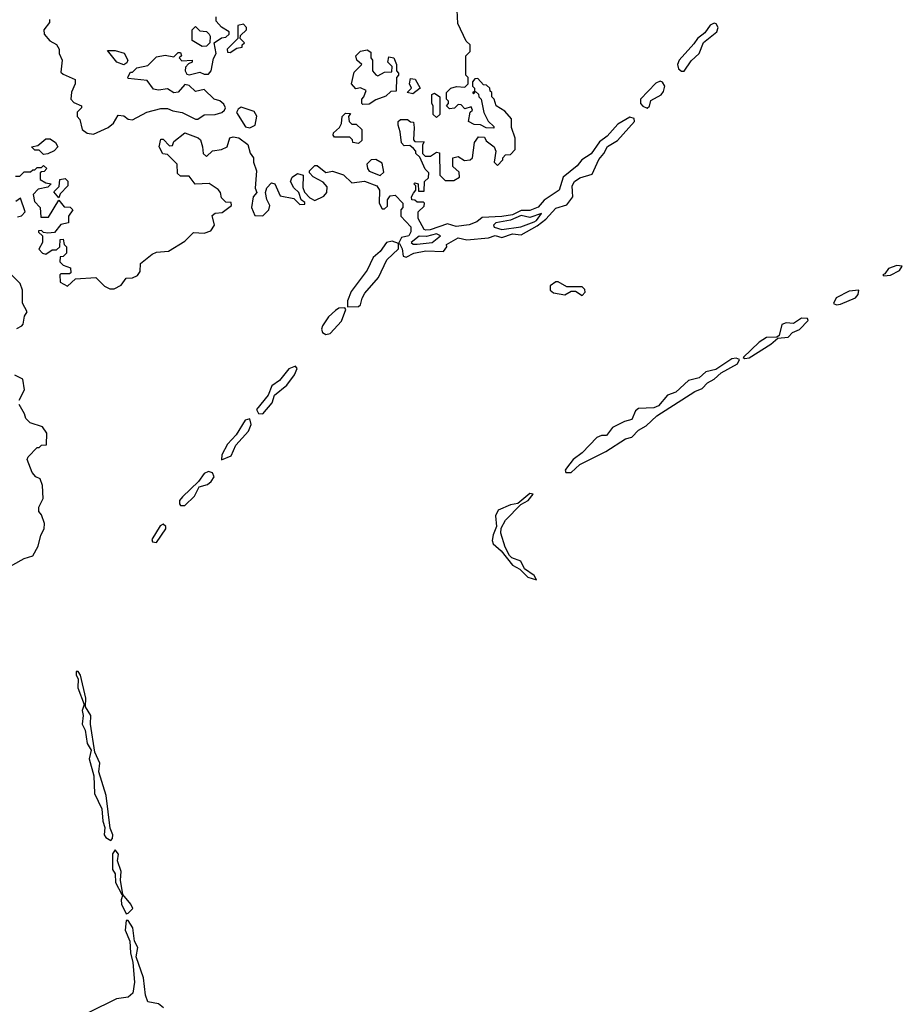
# Model space of a CAD drawing. Extents: x 2769579 to 2883812, y 684207 to 828660.
# Tile 349 of 505: x 2814285 to 2818350, y 778453 to 782991. Entities that reach past the tile are written whole.
import ezdxf

# ---------------------------------------------------------------- set-up
doc = ezdxf.new("R2010")
doc.units = 0

msp = doc.modelspace()

# ---------------------------------------------------------------- linework, layer by layer
at = {"layer": '0CON02XD'}
for points in [[(2814385, 782290), (2814380, 782285), (2814380, 782255), (2814405, 782240), (2814430, 782235), (2814415, 782220), (2814369.3, 782210.7), (2814346.7, 782185), (2814353, 782153), (2814380, 782125), (2814381.7, 782081.7), (2814418.3, 782081.7), (2814465, 782160), (2814489.3, 782129.3), (2814516.7, 782126.7), (2814530, 782115), (2814510, 782085), (2814510, 782055), (2814475, 782047.5), (2814445, 782010), (2814415, 782007.5), (2814395, 782010), (2814385, 782020), (2814371.7, 782018.3), (2814371.7, 782011.7), (2814390, 781995), (2814390, 781965), (2814373, 781933), (2814390, 781915), (2814405, 781910), (2814435, 781930), (2814455, 781930), (2814470, 781945), (2814471.7, 781978.3), (2814485, 781980), (2814490, 781955), (2814500, 781945), (2814500, 781915), (2814485, 781900), (2814471.7, 781898.3), (2814470, 781875), (2814485, 781860), (2814518.3, 781848.3), (2814520, 781825), (2814515, 781820), (2814475, 781820), (2814470, 781815), (2814471.7, 781781.7), (2814505, 781762.5), (2814542.5, 781797.5), (2814635, 781802.5), (2814675, 781762.5), (2814700.7, 781750.7), (2814719.3, 781750.7), (2814753, 781767), (2814775, 781800), (2814805, 781801.2), (2814827.7, 781812.3), (2814839.3, 781830.7), (2814841.7, 781868.3), (2814895, 781910), (2814915, 781920), (2814970, 781925), (2815045, 781970), (2815085, 782010), (2815135, 782007.5), (2815165, 782017.5), (2815182.5, 782045), (2815171.7, 782088.3), (2815185, 782100), (2815217, 782103), (2815260, 782135), (2815258.3, 782148.3), (2815235, 782150), (2815215, 782170), (2815210, 782195), (2815198.3, 782208.3), (2815157, 782237), (2815093, 782233), (2815065, 782270), (2815025, 782270), (2815011.7, 782281.7), (2815010, 782325), (2814965, 782370), (2814943.6, 782373.6), (2814927.5, 782405), (2814935, 782440), (2814945, 782440), (2814975, 782410), (2814988.3, 782411.7), (2814995, 782430), (2815045, 782470), (2815107, 782447), (2815117, 782437), (2815127.5, 782405), (2815130, 782375), (2815145, 782360), (2815173, 782387), (2815215, 782392.5), (2815240, 782405), (2815253.3, 782446.7), (2815268.3, 782451.7), (2815295, 782447.5), (2815336.4, 782416.4), (2815346.1, 782376.1), (2815362.5, 782355), (2815362.5, 782335), (2815376.2, 782295), (2815370, 782215), (2815377.5, 782195), (2815360, 782175), (2815352.5, 782125), (2815368.3, 782088.3), (2815405, 782087.5), (2815432.5, 782115), (2815437.5, 782135), (2815423, 782163), (2815417.5, 782195), (2815423, 782217), (2815445, 782240), (2815460, 782235), (2815485, 782180), (2815547, 782167), (2815575, 782140), (2815598.3, 782141.7), (2815598.3, 782148.3), (2815581.7, 782161.7), (2815570, 782195), (2815547, 782217), (2815532.5, 782245), (2815540, 782265), (2815565, 782282.5), (2815590, 782275), (2815588.3, 782218.3), (2815597, 782197), (2815620.7, 782170.7), (2815645, 782157.5), (2815685, 782177.5), (2815700, 782195), (2815700.7, 782220.7), (2815682, 782242), (2815637, 782267), (2815620, 782285), (2815620, 782295), (2815645, 782320), (2815655, 782320), (2815695, 782287.5), (2815725, 782292.5), (2815776.7, 782276.7), (2815815, 782240), (2815873, 782247), (2815930, 782225), (2815942.5, 782205), (2815940, 782145), (2815955, 782120), (2815965, 782120), (2815978.3, 782131.7), (2815978.3, 782161.7), (2815990.7, 782179.3), (2816015, 782182.5), (2816050, 782145), (2816050, 782125), (2816040, 782115), (2816040, 782085), (2816087, 782037), (2816086.4, 782013.6), (2816077.5, 781995), (2816043.3, 781986.7), (2816030, 781960), (2816000.5, 781970.5), (2815975, 781964), (2815945, 781923.3), (2815913.3, 781895), (2815885, 781836.7), (2815811.5, 781738.5), (2815794.4, 781695), (2815795, 781667.5), (2815845, 781669.4), (2815855, 781676.7), (2815861.7, 781708.3), (2815875, 781731.2), (2815937.6, 781802.4), (2815975.6, 781885), (2816030, 781935), (2816030, 781960), (2816035, 781960), (2816046, 781935), (2816051.7, 781901.7), (2816065, 781897.5), (2816100, 781915), (2816155, 781926.2), (2816237, 781923), (2816252.5, 781945), (2816250, 781955), (2816305, 781985.6), (2816345, 781976), (2816444, 781986), (2816475, 781996.7), (2816505, 781986.7), (2816555, 782003.8), (2816595, 782000), (2816668.5, 782041.5), (2816708.5, 782071.5), (2816755, 782122), (2816805, 782137.5), (2816833.3, 782175), (2816830.7, 782199.3), (2816829.2, 782225), (2816840.8, 782245), (2816865, 782261.9), (2816921.2, 782278.8), (2816952.6, 782347.4), (2816975.8, 782375), (2816992.5, 782407.5), (2817038, 782435), (2817117.3, 782522.7), (2817115, 782536.2), (2817095, 782542), (2817040.3, 782509.7), (2816991.2, 782455), (2816955, 782428), (2816916.5, 782373.5), (2816874.4, 782345.6), (2816852.1, 782317.9), (2816788.8, 782265), (2816770, 782205), (2816701.2, 782158.8), (2816672.6, 782127.4), (2816635, 782112), (2816595, 782111.4), (2816555, 782091.9), (2816505, 782084.3), (2816415, 782080), (2816390.7, 782059.3), (2816355, 782046.2), (2816295, 782038), (2816255, 782050), (2816175, 782022), (2816155, 782021.2), (2816147.5, 782025), (2816120, 782075), (2816120, 782105), (2816148.3, 782131.7), (2816150, 782145), (2816145, 782150), (2816115, 782150), (2816105, 782160), (2816091.7, 782161.7), (2816090, 782175), (2816098.3, 782191.7), (2816110, 782205), (2816110, 782225), (2816100, 782235), (2816105, 782240), (2816120, 782235), (2816121.7, 782201.7), (2816148.3, 782201.7), (2816150, 782245), (2816168.3, 782261.7), (2816170, 782285), (2816151.7, 782301.7), (2816128.3, 782358.3), (2816110, 782375), (2816110, 782385), (2816098.3, 782398.3), (2816081.7, 782411.7), (2816055, 782410), (2816043, 782423), (2816037.5, 782475), (2816027.5, 782505), (2816028.3, 782521.7), (2816038.3, 782531.7), (2816071.7, 782531.7), (2816085, 782520), (2816098.3, 782518.3), (2816102.5, 782495), (2816098.3, 782438.3), (2816105, 782430), (2816148.3, 782428.3), (2816140, 782415), (2816140, 782375), (2816151.7, 782361.7), (2816177, 782363), (2816205, 782380), (2816218.3, 782378.3), (2816220, 782275), (2816245, 782250), (2816285, 782250), (2816310, 782265), (2816308.3, 782288.3), (2816280, 782315), (2816280, 782355), (2816305, 782360), (2816333, 782343), (2816360, 782345), (2816370, 782355), (2816380, 782425), (2816398.3, 782451.7), (2816425, 782450), (2816433.6, 782433.6), (2816470, 782405), (2816477.5, 782385), (2816470, 782335), (2816485, 782320), (2816510, 782345), (2816510, 782355), (2816521.7, 782368.3), (2816545, 782370), (2816567, 782393), (2816567.5, 782445), (2816550, 782495), (2816550, 782535), (2816519.3, 782569.3), (2816480, 782595), (2816470, 782625), (2816460, 782635), (2816460, 782655), (2816451.7, 782661.7), (2816450, 782675), (2816435, 782690), (2816421.7, 782691.7), (2816395, 782720), (2816381.7, 782718.3), (2816370, 782705), (2816370, 782685), (2816380, 782675), (2816380, 782660), (2816370, 782655), (2816375, 782650), (2816385, 782660), (2816398.3, 782648.3), (2816400, 782635), (2816410, 782625), (2816423, 782563), (2816443, 782523), (2816468.3, 782498.3), (2816468.3, 782491.7), (2816433, 782493), (2816407, 782507), (2816378.3, 782508.3), (2816351.7, 782521.7), (2816360, 782565), (2816370, 782575), (2816365, 782590), (2816335, 782580), (2816318.3, 782598.3), (2816305, 782600), (2816287, 782583), (2816265, 782580), (2816250, 782595), (2816260, 782605), (2816260, 782615), (2816250, 782625), (2816250, 782655), (2816270, 782675), (2816297, 782683), (2816335, 782680), (2816350, 782695), (2816350, 782725), (2816340, 782735), (2816340, 782825), (2816360, 782845), (2816360, 782875), (2816341.7, 782891.7), (2816303, 782973), (2816300, 783035)], [(2814421.7, 782991.7), (2814421.7, 782978.3), (2814396.7, 782945), (2814397.5, 782925), (2814423.6, 782893.6), (2814455, 782877.5), (2814467.5, 782855), (2814467.5, 782835), (2814480, 782805), (2814475, 782750), (2814485, 782740), (2814540, 782715), (2814540, 782695), (2814523, 782657), (2814520, 782625), (2814535, 782610), (2814570, 782595), (2814570, 782585), (2814550, 782565), (2814550, 782545), (2814561.7, 782531.7), (2814572.5, 782485), (2814595, 782467.5), (2814625, 782463.3), (2814692.5, 782495), (2814716.7, 782515), (2814738.3, 782551.7), (2814765, 782547.5), (2814785, 782532.5), (2814805, 782530), (2814870, 782565), (2814935, 782582.5), (2814965, 782582.5), (2814990.8, 782570.8), (2815033.9, 782563.9), (2815095, 782532.5), (2815105, 782532.5), (2815135, 782552.5), (2815185, 782553.8), (2815215.9, 782564.1), (2815227.5, 782575), (2815232.5, 782585), (2815225, 782602.5), (2815206.7, 782616.7), (2815180, 782625), (2815135, 782670), (2815095, 782660), (2815065, 782687.5), (2815045, 782692.5), (2815015, 782657.5), (2814995, 782653.8), (2814965, 782673.3), (2814925, 782666.7), (2814901.2, 782671.2), (2814871.7, 782711.7), (2814785, 782720), (2814783, 782727), (2814795, 782750), (2814805, 782750), (2814825, 782770), (2814875, 782780), (2814890, 782795), (2814915, 782820), (2814955, 782827.5), (2814995, 782820), (2815015, 782840), (2815025, 782840), (2815030, 782825), (2815020, 782815), (2815031.7, 782801.7), (2815080, 782805), (2815080, 782795), (2815061.7, 782788.3), (2815048.3, 782771.7), (2815047.5, 782755), (2815055, 782740), (2815065, 782737.5), (2815115, 782750), (2815135, 782740), (2815155, 782740), (2815167.5, 782755), (2815178.3, 782811.7), (2815190, 782835), (2815180, 782885), (2815215, 782907.5), (2815235, 782910), (2815250, 782925), (2815250, 782935), (2815215, 782957.5), (2815190, 782985), (2815190, 783005)], [(2817333.4, 782753.4), (2817345, 782754.2), (2817377.6, 782802.4), (2817414, 782835), (2817434.2, 782885.8), (2817496, 782935), (2817502, 782955), (2817492.3, 782972.3), (2817484.1, 782975.9), (2817465, 782966.7), (2817440, 782930), (2817406.2, 782905), (2817390.3, 782879.7), (2817322.5, 782805), (2817314.3, 782785), (2817318.6, 782765), (2817333.4, 782753.4)], [(2815125, 782867.5), (2815080, 782895), (2815080, 782945), (2815095, 782960), (2815115, 782940), (2815145, 782937.5), (2815157.5, 782925), (2815162.5, 782915), (2815160, 782885), (2815145, 782870), (2815125, 782867.5)], [(2815255, 782840), (2815285, 782860), (2815310, 782865), (2815310, 782875), (2815320, 782885), (2815300, 782905), (2815301.7, 782918.3), (2815330, 782945), (2815330, 782955), (2815315, 782970), (2815290, 782965), (2815290, 782905), (2815240, 782855), (2815241.7, 782841.7), (2815255, 782840)], [(2814765, 782782.5), (2814732.5, 782795), (2814690, 782850), (2814725, 782850), (2814766.4, 782836.4), (2814782.5, 782805), (2814778.3, 782791.7), (2814765, 782782.5)], [(2815865, 782600), (2815860, 782605), (2815860, 782625), (2815870, 782635), (2815880, 782665), (2815855, 782676.7), (2815833, 782673), (2815812.5, 782695), (2815825, 782750), (2815860, 782785), (2815837.5, 782805), (2815832.5, 782825), (2815855, 782846.7), (2815885, 782852.5), (2815901.7, 782841.7), (2815902.5, 782815), (2815910, 782805), (2815910, 782755), (2815925, 782737.5), (2815935, 782732.5), (2815965, 782750), (2815998.3, 782751.7), (2816000, 782775), (2815980, 782795), (2815985, 782820), (2816007.5, 782815), (2816020, 782785), (2816020, 782755), (2816030, 782745), (2816030, 782735), (2816020, 782725), (2816018.3, 782661.7), (2815995, 782660), (2815970.7, 782639.3), (2815925, 782622.5), (2815895, 782602.5), (2815865, 782600)], [(2816095, 782650), (2816070, 782655), (2816090, 782675), (2816080, 782695), (2816085, 782720), (2816106.4, 782716.4), (2816130, 782675), (2816095, 782650)], [(2817175, 782584.2), (2817185, 782592.5), (2817191.9, 782618.1), (2817238.8, 782645), (2817249.7, 782660.3), (2817256, 782685), (2817245, 782703.8), (2817235, 782708), (2817215, 782698.8), (2817143.8, 782625), (2817143.8, 782605), (2817155, 782592.5), (2817175, 782584.2)], [(2816205, 782540), (2816190, 782555), (2816190, 782595), (2816182.5, 782605), (2816183, 782647), (2816195, 782652.5), (2816220, 782635), (2816220, 782555), (2816205, 782540)], [(2815345, 782493.3), (2815370, 782505), (2815377, 782547), (2815365, 782567.5), (2815305, 782587.5), (2815290.7, 782579.3), (2815283, 782563), (2815325, 782497.5), (2815345, 782493.3)], [(2815845, 782420), (2815820, 782425), (2815818.3, 782438.3), (2815805, 782450), (2815735, 782450), (2815728.3, 782458.3), (2815730.7, 782469.3), (2815757.5, 782495), (2815767, 782513), (2815770, 782545), (2815785, 782560), (2815808.3, 782558.3), (2815800, 782545), (2815801.7, 782521.7), (2815815, 782510), (2815835, 782510), (2815860, 782485), (2815860, 782435), (2815845, 782420)], [(2814395, 782370), (2814375, 782390), (2814355, 782390), (2814340, 782405), (2814368.3, 782411.7), (2814405, 782442.5), (2814425, 782442.5), (2814450, 782425), (2814460, 782405), (2814443, 782387), (2814415, 782372.5), (2814395, 782370)], [(2815945, 782273.3), (2815961.7, 782288.3), (2815955, 782330), (2815925, 782347.5), (2815903.9, 782346.1), (2815883.3, 782325), (2815886.7, 782305), (2815895, 782293.8), (2815945, 782273.3)], [(2814265, 782270), (2814285, 782270), (2814305, 782290), (2814335, 782290), (2814345, 782300), (2814355, 782300), (2814365, 782310), (2814385, 782310), (2814395, 782320), (2814410, 782305), (2814398.3, 782291.7), (2814385, 782290)], [(2814465, 782170), (2814442.5, 782197.5), (2814467, 782223), (2814470, 782255), (2814495, 782260), (2814507, 782247), (2814506.2, 782225), (2814471.7, 782188.3), (2814465, 782170)], [(2814275, 782082.5), (2814292.5, 782087.5), (2814310, 782105), (2814288.3, 782168.3), (2814267, 782153)], [(2816505, 782024.3), (2816592.7, 782037.3), (2816655, 782059.2), (2816665.8, 782065), (2816687.5, 782097.5), (2816635, 782079.2), (2816595, 782088.5), (2816545, 782066.7), (2816477.5, 782055), (2816466.7, 782045), (2816470, 782035), (2816505, 782024.3)], [(2816115, 781956), (2816185, 781964.2), (2816222.5, 781995), (2816205, 782003.8), (2816158.3, 781991.7), (2816125, 781994.2), (2816087.5, 781965), (2816096.7, 781956.7), (2816115, 781956)], [(2818265, 781810), (2818295, 781814), (2818337.5, 781835), (2818350, 781855), (2818325, 781858), (2818286.7, 781845), (2818270, 781820), (2818260, 781815), (2818265, 781810)], [(2814271.7, 781568.3), (2814295, 781580), (2814301.7, 781588.3), (2814307.5, 781625), (2814320, 781645), (2814297.5, 781685), (2814297.5, 781745), (2814287.5, 781775), (2814241.2, 781821.2)], [(2816875, 781720), (2816890, 781735), (2816888.3, 781748.3), (2816875, 781760), (2816805, 781760), (2816765, 781782.5), (2816755, 781782.5), (2816727.5, 781765), (2816727.5, 781745), (2816743, 781733), (2816795, 781722.5), (2816825, 781740), (2816845, 781740), (2816875, 781720)], [(2818046.4, 781676.4), (2818065, 781680.8), (2818135, 781710), (2818146.2, 781725), (2818150, 781745), (2818105, 781740), (2818045, 781710), (2818033.6, 781683.6), (2818046.4, 781676.4)], [(2815695, 781540), (2815715, 781544.2), (2815767.5, 781602.5), (2815786.7, 781655), (2815783, 781663), (2815755, 781661.4), (2815738.9, 781651.1), (2815707.6, 781622.4), (2815679.7, 781580.3), (2815674.3, 781565), (2815679.4, 781549.4), (2815695, 781540)], [(2817625, 781430), (2817645, 781432.5), (2817745, 781496), (2817777, 781523), (2817825, 781528.8), (2817845, 781550), (2817876.3, 781563.7), (2817916.7, 781605), (2817913.6, 781613.6), (2817885, 781615.7), (2817848.9, 781591.1), (2817815, 781593.6), (2817795, 781587.1), (2817783.6, 781536.4), (2817772.5, 781527.5), (2817725, 781526.7), (2817691.2, 781505), (2817617.5, 781435), (2817625, 781430)], [(2816825, 780904.2), (2816865, 780941.2), (2816985, 781001.2), (2817075, 781060), (2817105, 781067.5), (2817135, 781098.8), (2817170.3, 781119.7), (2817218.8, 781165), (2817395, 781277.1), (2817428.9, 781291.1), (2817452.5, 781317.5), (2817483.8, 781335), (2817515, 781364), (2817591.2, 781405), (2817600, 781425), (2817585, 781431.2), (2817565, 781428.8), (2817491.4, 781378.6), (2817445, 781368.9), (2817415, 781340.8), (2817365, 781328.9), (2817306.7, 781275), (2817269.2, 781260.8), (2817227.8, 781212.2), (2817205, 781203.1), (2817135, 781200), (2817121.4, 781188.6), (2817105, 781148), (2817071.2, 781138.8), (2817015, 781111.2), (2816987.5, 781075), (2816965, 781074.3), (2816943.8, 781065), (2816875.6, 780994.4), (2816833.8, 780965), (2816803.8, 780925), (2816796.7, 780915), (2816800, 780905), (2816825, 780904.2)], [(2815405, 781174.3), (2815448, 781225), (2815459.1, 781260.9), (2815515, 781306.2), (2815550, 781355), (2815563.6, 781383.6), (2815555, 781393.8), (2815525, 781382), (2815481.7, 781328.3), (2815445.5, 781304.5), (2815430, 781260), (2815376, 781195), (2815385, 781176.2), (2815405, 781174.3)], [(2814283, 781237), (2814307.5, 781285), (2814300, 781335), (2814263, 781353)], [(2814215, 780457.5), (2814305, 780507.5), (2814345, 780520), (2814370, 780565), (2814382.5, 780615), (2814397.5, 780645), (2814399.3, 780669.3), (2814385, 780710), (2814373.3, 780725), (2814373.3, 780745), (2814392.5, 780785), (2814390, 780845), (2814380, 780875), (2814360, 780885), (2814342.5, 780905), (2814320, 780965), (2814323.6, 780976.4), (2814365, 781020), (2814375, 781020), (2814385, 781030), (2814408.3, 781031.7), (2814410, 781085), (2814390, 781115), (2814333, 781133), (2814313, 781153), (2814307.5, 781175), (2814283, 781217)], [(2815215, 780962.5), (2815258.3, 780981.7), (2815280.3, 781029.7), (2815339.2, 781095), (2815350.6, 781125), (2815345, 781151.2), (2815324, 781145), (2815281.9, 781078.1), (2815242.5, 781035), (2815216.7, 780985), (2815215, 780962.5)], [(2815025, 780752), (2815045, 780752.5), (2815090, 780795), (2815111.9, 780838.1), (2815150.3, 780849.7), (2815167.4, 780862.6), (2815180.6, 780885), (2815172.4, 780902.4), (2815155, 780909.2), (2815135, 780899.2), (2815107.9, 780862.1), (2815035, 780792), (2815021.4, 780775), (2815020.3, 780760.3), (2815025, 780752)], [(2816665, 780410), (2816655, 780430), (2816610.7, 780460.7), (2816593.3, 780495), (2816551.2, 780511.2), (2816541.2, 780521.2), (2816520.6, 780560.6), (2816501.4, 780625), (2816502.5, 780647.5), (2816522.5, 780685), (2816593, 780757), (2816626.7, 780775), (2816650, 780805), (2816635, 780807.5), (2816578.8, 780761.2), (2816545, 780755.8), (2816489.4, 780730.6), (2816476.9, 780705), (2816480.8, 780655), (2816465, 780617.5), (2816461.4, 780591.4), (2816466.2, 780575), (2816503.1, 780543.1), (2816555, 780476.7), (2816588.8, 780458.8), (2816625, 780422.5), (2816665, 780410)], [(2814915, 780581.2), (2814957.5, 780645), (2814958, 780655), (2814945.8, 780665.8), (2814932.1, 780657.9), (2814894, 780595), (2814896.7, 780585), (2814915, 780581.2)], [(2814705, 779208), (2814712.9, 779217.1), (2814714.4, 779235), (2814702, 779265), (2814683.1, 779415), (2814649.2, 779525), (2814654.3, 779565), (2814631.2, 779615), (2814611.5, 779745), (2814611.9, 779785), (2814588.8, 779825), (2814589.2, 779865), (2814565, 779970), (2814555, 779986.7), (2814545, 779987.5), (2814545, 779970), (2814553.6, 779953.6), (2814552.1, 779912.1), (2814582.5, 779835), (2814573, 779807), (2814577.5, 779785), (2814572.2, 779745), (2814586.8, 779716.8), (2814595.9, 779655.9), (2814614, 779625), (2814604.4, 779585), (2814625.8, 779505.8), (2814629.2, 779425), (2814662.5, 779355), (2814667.9, 779297.9), (2814677.7, 779267.7), (2814674.5, 779234.5), (2814681.5, 779221.5), (2814705, 779208)], [(2814775, 778870), (2814785, 778873.3), (2814805.6, 778895), (2814796.7, 778915), (2814760, 778960), (2814750, 779025), (2814752.9, 779065), (2814735.7, 779115), (2814739.4, 779145), (2814724.1, 779165.9), (2814713, 779147), (2814712, 779075), (2814724.1, 779054.1), (2814726, 779015), (2814755, 778960), (2814760, 778960), (2814751.9, 778935), (2814753.5, 778915), (2814775, 778870)], [(2814947.3, 778437.3), (2814925, 778456.2), (2814874.6, 778464.6), (2814864.5, 778495.5), (2814855.5, 778575), (2814821.4, 778671.4), (2814828.9, 778715), (2814813.8, 778745), (2814805.4, 778805.4), (2814785, 778840), (2814775, 778840), (2814770, 778795), (2814792.5, 778745), (2814795, 778690), (2814805.7, 778645.7), (2814814.3, 778555), (2814805.8, 778505), (2814785, 778486), (2814730.9, 778479.1), (2814603.9, 778416.1)]]:
    msp.add_lwpolyline(points, dxfattribs=at)

doc.saveas('drawing.dxf')
